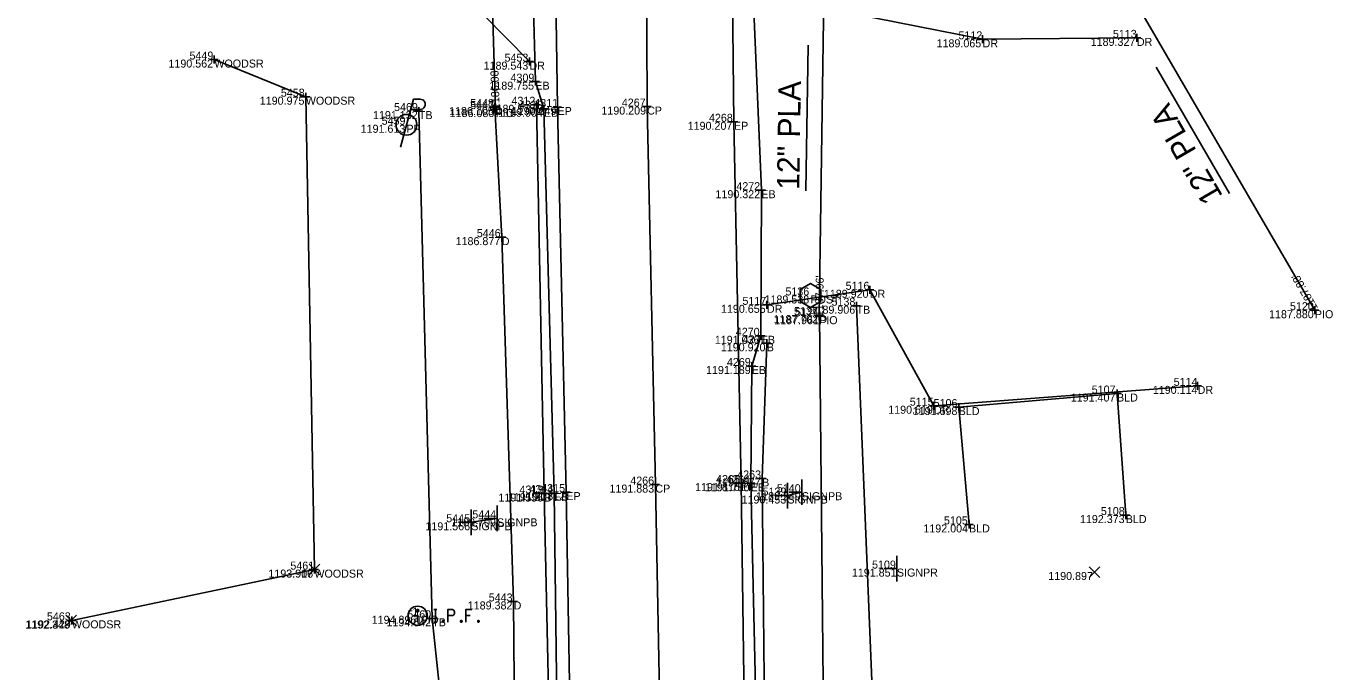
# Model space of a CAD drawing. Extents: x 2044996 to 2050343, y 455232 to 458054.
# Drawn here: x 2047536.8 to 2047700.1, y 457783.9 to 457864.6 of the extents above; entities that cross this region are included whole.
import ezdxf

# ---------------------------------------------------------------- set-up
doc = ezdxf.new("R2010")
doc.units = 0
for name, color, linetype in [('BD_X_Building', 7, 'Continuous'), ('Default', 7, 'Continuous'), ('DR_X_Ditch', 7, 'Continuous'), ('DR_X_Elev_Flow', 7, 'Continuous'), ('DR_X_Storm_Sewer', 7, 'Continuous'), ('DR_X_Text', 7, 'Continuous'), ('DT_X_Contour_Minor', 7, 'Continuous'), ('DT_X_Contour_Text', 7, 'Continuous'), ('DT_X_Spot_Elev', 7, 'Continuous'), ('DT_X_Triangles', 7, 'Continuous'), ('DT_X_Void', 7, 'Continuous'), ('PV_X_COP', 7, 'Continuous'), ('PV_X_Driveway', 7, 'Continuous'), ('PV_X_EOP', 7, 'Continuous'), ('PV_X_Shoulder_Aggregate', 7, 'Continuous'), ('RD_X_Cells', 7, 'Continuous'), ('SC_Scratch1', 7, 'Continuous'), ('SN_X_Public', 7, 'Continuous'), ('SV_X_Break_Lines', 7, 'Continuous'), ('SV_X_Top_of_Bank', 7, 'Continuous'), ('UT_X_Electric_Cells', 7, 'Continuous'), ('VG_X_Tree_Line_Rt', 7, 'Continuous'), ('XS_X_Ground_Line', 7, 'Continuous')]:
    doc.layers.add(name, color=color, linetype=linetype)

msp = doc.modelspace()

# ---------------------------------------------------------------- linework, layer by layer
at = {"layer": 'BD_X_Building'}
msp.add_lwpolyline([(2047654.62, 457802.29), (2047653.33, 457816.96), (2047673.11, 457818.65), (2047674.2, 457803.46)], dxfattribs=at)
at = {"layer": 'Default'}
for points in [[(2047631.93, 457805.9), (2047633.74, 457806.32)], [(2047595.67, 457803.05), (2047592.45, 457802.56)]]:
    msp.add_lwpolyline(points, dxfattribs=at)
at = {"layer": 'DR_X_Ditch'}
for points in [[(2047603.88, 457240.71), (2047604.35, 457290.98), (2047605.27, 457322.96), (2047604.86, 457368.19), (2047603.19, 457417.51), (2047602.95, 457459.42), (2047602.66, 457501.84), (2047602.14, 457544.04), (2047601.08, 457584.06), (2047599.69, 457624.96), (2047599.4, 457669.27), (2047598.07, 457715.09), (2047597.97, 457762.92), (2047597.74, 457792.66), (2047596.26, 457838.2), (2047595.41, 457854.46)], [(2047635.93, 457828.45), (2047636.46, 457778.33), (2047635.67, 457731.58), (2047635.87, 457688.92), (2047636.59, 457650.58), (2047637.14, 457615.31), (2047638.36, 457574.87), (2047638.82, 457526.07), (2047639.21, 457482.92), (2047639.9, 457443.66), (2047641.24, 457398.66), (2047642.28, 457344.51), (2047644.03, 457300.89), (2047646.18, 457262.24), (2047646.96, 457237.04), (2047650.76, 457191.22), (2047650.42, 457143.89), (2047649.26, 457104.81), (2047651.9, 457052.9), (2047656.34, 457022.85)]]:
    msp.add_lwpolyline(points, dxfattribs=at)
at = {"layer": 'DR_X_Elev_Flow'}
for p, q in [((2047594.99, 457854.21), (2047595.99, 457854.21)), ((2047595.49, 457854.71), (2047595.49, 457853.71)), ((2047595.49, 457854.21), (2047595.49, 457854.21)), ((2047697.33, 457829.07), (2047698.33, 457829.07)), ((2047697.83, 457829.57), (2047697.83, 457828.57)), ((2047697.83, 457829.07), (2047697.83, 457829.07)), ((2047635.4, 457828.32), (2047636.4, 457828.32)), ((2047635.9, 457828.82), (2047635.9, 457827.82)), ((2047635.9, 457828.32), (2047635.9, 457828.32))]:
    msp.add_line(p, q, dxfattribs=at)
at = {"layer": 'DR_X_Storm_Sewer'}
for p, q in [((2047595.49, 457854.21), (2047594.35, 457890.3)), ((2047635.9, 457828.32), (2047636.59, 457873.82)), ((2047697.83, 457829.07), (2047672.61, 457872.48))]:
    msp.add_line(p, q, dxfattribs=at)
at = {"layer": 'DR_X_Text'}
for p, q in [((2047634.51, 457862.21), (2047634.24, 457843.99)), ((2047677.99, 457859.43), (2047687.15, 457843.67))]:
    msp.add_line(p, q, dxfattribs=at)
at = {"layer": 'DT_X_Spot_Elev'}
for p, q in [((2047572.2, 457795.99), (2047573.54, 457797.32)), ((2047572.2, 457797.32), (2047573.54, 457795.99)), ((2047669.63, 457795.67), (2047670.97, 457797)), ((2047669.63, 457797), (2047670.97, 457795.67)), ((2047541.81, 457789.61), (2047543.14, 457790.94)), ((2047541.81, 457790.94), (2047543.14, 457789.61))]:
    msp.add_line(p, q, dxfattribs=at)
at = {"layer": 'DT_X_Void'}
for p, q in [((2047656.32, 457863.43), (2047656.32, 457862.43)), ((2047675.59, 457863.61), (2047675.59, 457862.61)), ((2047655.82, 457862.93), (2047656.82, 457862.93)), ((2047656.32, 457862.93), (2047656.32, 457862.93)), ((2047675.09, 457863.11), (2047676.09, 457863.11)), ((2047675.59, 457863.11), (2047675.59, 457863.11)), ((2047559.85, 457860.4), (2047560.85, 457860.4)), ((2047560.35, 457860.9), (2047560.35, 457859.9)), ((2047560.35, 457860.4), (2047560.35, 457860.4)), ((2047599.21, 457860.14), (2047600.21, 457860.14)), ((2047599.71, 457860.64), (2047599.71, 457859.64)), ((2047599.71, 457860.14), (2047599.71, 457860.14)), ((2047599.95, 457857.64), (2047600.95, 457857.64)), ((2047600.45, 457858.14), (2047600.45, 457857.14)), ((2047600.45, 457857.64), (2047600.45, 457857.64)), ((2047571.28, 457855.76), (2047572.28, 457855.76)), ((2047571.78, 457856.26), (2047571.78, 457855.26)), ((2047571.78, 457855.76), (2047571.78, 457855.76)), ((2047600.59, 457855.25), (2047600.59, 457854.25)), ((2047585.4, 457853.96), (2047586.4, 457853.96)), ((2047585.9, 457854.46), (2047585.9, 457853.46)), ((2047585.9, 457853.96), (2047585.9, 457853.96)), ((2047594.91, 457854.46), (2047595.91, 457854.46)), ((2047595.41, 457854.96), (2047595.41, 457853.96)), ((2047595.41, 457854.46), (2047595.41, 457854.46)), ((2047600.09, 457854.75), (2047601.09, 457854.75)), ((2047600.59, 457854.75), (2047600.59, 457854.75)), ((2047601.03, 457854.25), (2047602.03, 457854.25)), ((2047601.53, 457854.75), (2047601.53, 457853.75)), ((2047601.53, 457854.25), (2047601.53, 457854.25)), ((2047602.72, 457854.47), (2047603.72, 457854.47)), ((2047603.22, 457854.97), (2047603.22, 457853.97)), ((2047603.22, 457854.47), (2047603.22, 457854.47)), ((2047613.91, 457854.52), (2047614.91, 457854.52)), ((2047614.41, 457855.02), (2047614.41, 457854.02)), ((2047614.41, 457854.52), (2047614.41, 457854.52)), ((2047624.76, 457852.62), (2047625.76, 457852.62)), ((2047625.26, 457853.12), (2047625.26, 457852.12)), ((2047625.26, 457852.62), (2047625.26, 457852.62)), ((2047628.18, 457844.07), (2047629.18, 457844.07)), ((2047628.68, 457844.57), (2047628.68, 457843.57)), ((2047628.68, 457844.07), (2047628.68, 457844.07)), ((2047595.76, 457838.2), (2047596.76, 457838.2)), ((2047596.26, 457838.7), (2047596.26, 457837.7)), ((2047596.26, 457838.2), (2047596.26, 457838.2)), ((2047641.73, 457831.62), (2047642.73, 457831.62)), ((2047642.23, 457832.12), (2047642.23, 457831.12)), ((2047642.23, 457831.62), (2047642.23, 457831.62)), ((2047628.88, 457829.74), (2047629.88, 457829.74)), ((2047629.38, 457830.24), (2047629.38, 457829.24)), ((2047629.38, 457829.74), (2047629.38, 457829.74)), ((2047640.07, 457829.63), (2047641.07, 457829.63)), ((2047640.57, 457830.13), (2047640.57, 457829.13)), ((2047640.57, 457829.63), (2047640.57, 457829.63)), ((2047635.43, 457828.45), (2047636.43, 457828.45)), ((2047635.93, 457828.95), (2047635.93, 457827.95)), ((2047635.93, 457828.45), (2047635.93, 457828.45)), ((2047628.11, 457825.87), (2047629.11, 457825.87)), ((2047628.61, 457826.37), (2047628.61, 457825.37)), ((2047628.61, 457825.87), (2047628.61, 457825.87)), ((2047628.86, 457824.93), (2047629.86, 457824.93)), ((2047629.36, 457825.43), (2047629.36, 457824.43)), ((2047629.36, 457824.93), (2047629.36, 457824.93)), ((2047627.48, 457822.59), (2047627.48, 457821.59)), ((2047626.98, 457822.09), (2047627.98, 457822.09)), ((2047627.48, 457822.09), (2047627.48, 457822.09)), ((2047682.68, 457819.61), (2047683.68, 457819.61)), ((2047683.18, 457820.11), (2047683.18, 457819.11)), ((2047683.18, 457819.61), (2047683.18, 457819.61)), ((2047650.24, 457817.63), (2047650.24, 457816.63)), ((2047672.61, 457818.65), (2047673.61, 457818.65)), ((2047673.11, 457819.15), (2047673.11, 457818.15)), ((2047673.11, 457818.65), (2047673.11, 457818.65)), ((2047649.74, 457817.13), (2047650.74, 457817.13)), ((2047650.24, 457817.13), (2047650.24, 457817.13)), ((2047652.83, 457816.96), (2047653.83, 457816.96)), ((2047653.33, 457817.46), (2047653.33, 457816.46)), ((2047653.33, 457816.96), (2047653.33, 457816.96)), ((2047615.44, 457807.77), (2047615.44, 457806.77)), ((2047626.15, 457807.96), (2047626.15, 457806.96)), ((2047627.36, 457807.93), (2047627.36, 457806.93)), ((2047628.28, 457808.04), (2047629.28, 457808.04)), ((2047628.78, 457808.54), (2047628.78, 457807.54)), ((2047628.78, 457808.04), (2047628.78, 457808.04)), ((2047601.07, 457806.15), (2047602.07, 457806.15)), ((2047601.57, 457806.65), (2047601.57, 457805.65)), ((2047601.57, 457806.15), (2047601.57, 457806.15)), ((2047602.29, 457806.21), (2047603.29, 457806.21)), ((2047602.79, 457806.71), (2047602.79, 457805.71)), ((2047602.79, 457806.21), (2047602.79, 457806.21)), ((2047603.82, 457806.33), (2047604.82, 457806.33)), ((2047604.32, 457806.83), (2047604.32, 457805.83)), ((2047604.32, 457806.33), (2047604.32, 457806.33)), ((2047614.94, 457807.27), (2047615.94, 457807.27)), ((2047615.44, 457807.27), (2047615.44, 457807.27)), ((2047625.65, 457807.46), (2047626.65, 457807.46)), ((2047626.15, 457807.46), (2047626.15, 457807.46)), ((2047626.86, 457807.43), (2047627.86, 457807.43)), ((2047627.36, 457807.43), (2047627.36, 457807.43)), ((2047673.7, 457803.46), (2047674.7, 457803.46)), ((2047674.2, 457803.96), (2047674.2, 457802.96)), ((2047674.2, 457803.46), (2047674.2, 457803.46)), ((2047654.12, 457802.29), (2047655.12, 457802.29)), ((2047654.62, 457802.79), (2047654.62, 457801.79)), ((2047654.62, 457802.29), (2047654.62, 457802.29)), ((2047572.35, 457796.64), (2047573.35, 457796.64)), ((2047572.85, 457797.14), (2047572.85, 457796.14)), ((2047572.85, 457796.64), (2047572.85, 457796.64)), ((2047597.74, 457793.16), (2047597.74, 457792.16)), ((2047597.24, 457792.66), (2047598.24, 457792.66)), ((2047597.74, 457792.66), (2047597.74, 457792.66)), ((2047542.05, 457790.3), (2047543.05, 457790.3)), ((2047542.55, 457790.8), (2047542.55, 457789.8)), ((2047542.55, 457790.3), (2047542.55, 457790.3)), ((2047587.07, 457790.55), (2047588.07, 457790.55)), ((2047587.57, 457791.05), (2047587.57, 457790.05)), ((2047587.57, 457790.55), (2047587.57, 457790.55))]:
    msp.add_line(p, q, dxfattribs=at)
at = {"layer": 'PV_X_COP'}
msp.add_lwpolyline([(2047630.7, 457032.77), (2047629.57, 457079.46), (2047628.83, 457121.31), (2047627.83, 457168.37), (2047627.23, 457213.89), (2047626.35, 457261.41), (2047625.27, 457313.88), (2047624.14, 457367.69), (2047623.14, 457414.96), (2047622.16, 457463.48), (2047621.21, 457510.6), (2047620.34, 457561.9), (2047619.47, 457614.83), (2047618.33, 457662.23), (2047617.51, 457713.13), (2047616.39, 457759.38), (2047615.44, 457807.27), (2047614.41, 457854.52), (2047614.29, 457881.56), (2047613.16, 457931.14), (2047612.06, 457984.05), (2047611.48, 458032.26), (2047610.91, 458052.26)], dxfattribs=at)
at = {"layer": 'PV_X_Driveway'}
for points in [[(2047627.79, 457877.47), (2047637.26, 457866.68), (2047656.32, 457862.93), (2047675.59, 457863.11)], [(2047558.83, 457868.79), (2047583.02, 457867.78), (2047593.93, 457866.05), (2047599.71, 457860.14)], [(2047683.18, 457819.61), (2047650.24, 457817.13), (2047642.23, 457831.62), (2047629.38, 457829.74)]]:
    msp.add_lwpolyline(points, dxfattribs=at)
at = {"layer": 'PV_X_EOP'}
for p, q in [((2047602.71, 457891.25), (2047603.22, 457854.47)), ((2047625.26, 457852.62), (2047624.96, 457880.51)), ((2047603.22, 457854.47), (2047604.32, 457806.33)), ((2047626.15, 457807.46), (2047625.26, 457852.62)), ((2047604.32, 457806.33), (2047605.08, 457762.88)), ((2047626.87, 457758.46), (2047626.15, 457807.46))]:
    msp.add_line(p, q, dxfattribs=at)
at = {"layer": 'PV_X_Shoulder_Aggregate'}
for p, q in [((2047599.63, 457887.47), (2047600.45, 457857.64)), ((2047600.45, 457857.64), (2047601.53, 457854.25)), ((2047601.53, 457854.25), (2047602.79, 457806.21)), ((2047602.79, 457806.21), (2047603.37, 457762.41))]:
    msp.add_line(p, q, dxfattribs=at)
msp.add_lwpolyline([(2047636.93, 457312.89), (2047635.93, 457367.47), (2047634.97, 457414.6), (2047633.92, 457462.12), (2047633.13, 457509.72), (2047632.17, 457560.26), (2047631.16, 457614.81), (2047630.46, 457661.29), (2047629.4, 457713.73), (2047628.5, 457758.09), (2047627.36, 457807.43), (2047627.48, 457822.09), (2047628.61, 457825.87), (2047628.68, 457844.07), (2047627.2, 457879.15), (2047626.26, 457880.5), (2047625.13, 457929.52), (2047623.96, 457984.29), (2047622.9, 458032.45), (2047622.9, 458052.72)], dxfattribs=at)
at = {"layer": 'RD_X_Cells'}
msp.add_lwpolyline([(2047633.51, 457830.16), (2047634.81, 457829.41), (2047636.11, 457830.16), (2047636.11, 457831.66), (2047634.81, 457832.41), (2047633.51, 457831.66), (2047633.51, 457830.16)], dxfattribs=at)
at = {"layer": 'SN_X_Public'}
for p, q in [((2047633.74, 457807.92), (2047633.74, 457804.72)), ((2047631.93, 457807.5), (2047631.93, 457804.3)), ((2047633.74, 457806.32), (2047632.14, 457806.32)), ((2047595.67, 457804.65), (2047595.67, 457801.45)), ((2047631.93, 457805.9), (2047630.33, 457805.9)), ((2047592.45, 457804.16), (2047592.45, 457800.96)), ((2047595.67, 457803.05), (2047594.07, 457803.05)), ((2047592.45, 457802.56), (2047590.85, 457802.56)), ((2047645.61, 457798.37), (2047645.61, 457795.17)), ((2047645.61, 457796.77), (2047644.01, 457796.77))]:
    msp.add_line(p, q, dxfattribs=at)
at = {"layer": 'SV_X_Break_Lines'}
for points in [[(2047600.59, 457854.75), (2047601.57, 457806.15), (2047602.51, 457762.55), (2047603.42, 457715.8), (2047604.03, 457669.25), (2047604.95, 457623.23), (2047606.04, 457575.98), (2047606.89, 457528.52), (2047606.36, 457485.08), (2047608.62, 457438.46), (2047609.61, 457393.11), (2047610.32, 457343.26)], [(2047638.13, 457312.9), (2047637.8, 457367.1), (2047636.31, 457414.94), (2047635.39, 457462.19), (2047634.84, 457510.57), (2047633.75, 457560.46), (2047632.44, 457614.37), (2047631.64, 457661.27), (2047630.56, 457713.53), (2047629.28, 457758.04), (2047628.78, 457808.04), (2047629.36, 457824.93)]]:
    msp.add_lwpolyline(points, dxfattribs=at)
at = {"layer": 'SV_X_Top_of_Bank'}
for points in [[(2047602.07, 457232.89), (2047595.37, 457236.81), (2047596.56, 457240.43), (2047601.59, 457243.99), (2047601.86, 457291.34), (2047601.11, 457323.06), (2047599.87, 457367.88), (2047599.04, 457416.36), (2047598.26, 457460), (2047598.65, 457502.28), (2047597.03, 457543.46), (2047596.32, 457583.97), (2047595.27, 457626.15), (2047595.52, 457669.28), (2047593.7, 457715), (2047590.76, 457760.29), (2047587.57, 457790.55), (2047585.9, 457853.96)], [(2047640.57, 457829.63), (2047642.73, 457776.65), (2047644.22, 457735.31), (2047644.62, 457692.67), (2047644.93, 457653.27), (2047648.25, 457619.87), (2047649.32, 457574.48), (2047650.08, 457529.2), (2047650.6, 457480.31), (2047651.65, 457447.12), (2047652.29, 457398.02), (2047653.83, 457346.33), (2047654.34, 457298.99), (2047654.68, 457261.41), (2047656.79, 457189.89), (2047656.98, 457146.62), (2047657.59, 457104.22), (2047658.54, 457057.89), (2047659.73, 457026.44)]]:
    msp.add_lwpolyline(points, dxfattribs=at)
at = {"layer": 'UT_X_Electric_Cells'}
for p, q in [((2047585.21, 457855.45), (2047583.6, 457849.45)), ((2047585.21, 457855.45), (2047586.06, 457855.45)), ((2047584.87, 457854.17), (2047586.06, 457854.17))]:
    msp.add_line(p, q, dxfattribs=at)
msp.add_circle((2047584.35, 457852.25), 1.3, dxfattribs=at)
msp.add_arc((2047586.07, 457854.81), 0.638, 268.8767, 91.1233, dxfattribs=at)
at = {"layer": 'VG_X_Tree_Line_Rt'}
msp.add_lwpolyline([(2047560.35, 457860.4), (2047571.78, 457855.76), (2047572.85, 457796.64), (2047542.55, 457790.3)], dxfattribs=at)
at = {"layer": 'XS_X_Ground_Line'}
msp.add_line((2047585.75, 457790.98), (2047585.75, 457790.1), dxfattribs=at)
for points in [[(2047587.78, 457791.67), (2047588.13, 457791.67)], [(2047587.96, 457790.07), (2047587.96, 457791.67)], [(2047589.52, 457790.07), (2047589.52, 457791.67), (2047590.05, 457791.67), (2047590.11, 457791.65), (2047590.18, 457791.63), (2047590.22, 457791.6), (2047590.25, 457791.58), (2047590.3, 457791.52), (2047590.33, 457791.45), (2047590.35, 457791.35), (2047590.35, 457791.2), (2047590.34, 457791.15), (2047590.32, 457791.08), (2047590.27, 457790.99), (2047590.23, 457790.95), (2047590.2, 457790.92), (2047590.14, 457790.9), (2047590.05, 457790.89), (2047589.52, 457790.89)], [(2047592.53, 457791.67), (2047591.77, 457791.67), (2047591.77, 457790.07)], [(2047587.78, 457790.07), (2047588.13, 457790.07)], [(2047588.92, 457790.28), (2047588.97, 457790.28), (2047589.01, 457790.26), (2047589.04, 457790.21), (2047589.04, 457790.14), (2047589.01, 457790.09), (2047588.97, 457790.07), (2047588.92, 457790.07), (2047588.88, 457790.09), (2047588.85, 457790.14), (2047588.85, 457790.21), (2047588.88, 457790.26), (2047588.92, 457790.28)], [(2047591.17, 457790.28), (2047591.22, 457790.28), (2047591.25, 457790.26), (2047591.29, 457790.21), (2047591.29, 457790.14), (2047591.25, 457790.09), (2047591.22, 457790.07), (2047591.17, 457790.07), (2047591.13, 457790.09), (2047591.1, 457790.14), (2047591.1, 457790.21), (2047591.13, 457790.26), (2047591.17, 457790.28)], [(2047591.77, 457790.89), (2047592.31, 457790.89)], [(2047593.32, 457790.28), (2047593.37, 457790.28), (2047593.4, 457790.26), (2047593.44, 457790.21), (2047593.44, 457790.14), (2047593.4, 457790.09), (2047593.37, 457790.07), (2047593.32, 457790.07), (2047593.28, 457790.09), (2047593.25, 457790.14), (2047593.25, 457790.21), (2047593.28, 457790.26), (2047593.32, 457790.28)]]:
    msp.add_lwpolyline(points, dxfattribs=at)
for centre, radius in [((2047585.75, 457790.87), 1.2), ((2047585.75, 457791.52), 0.16)]:
    msp.add_circle(centre, radius, dxfattribs=at)

# ---------------------------------------------------------------- texts
at = {"layer": 'DR_X_Text'}
for rotation, p in [(89.1413, (2047633.42, 457844.1)), (120.1644, (2047686.39, 457843.34))]:
    msp.add_text('12" PLA', height=2.8, rotation=rotation, dxfattribs=at).set_placement(p)
at = {"layer": 'DT_X_Contour_Minor'}
for s, p in [('1189.065', (2047650.57, 457861.93)), ('1189.327', (2047669.82, 457862.11)), ('1190.562', (2047554.62, 457859.4)), ('1189.543', (2047593.99, 457859.14)), ('1189.755', (2047594.71, 457856.64)), ('1190.975', (2047566.03, 457854.76)), ('1191.132', (2047580.17, 457852.96)), ('1186.105', (2047589.67, 457853.46)), ('1186.080', (2047589.75, 457853.21)), ('1189.578', (2047594.86, 457853.75)), ('1189.904', (2047595.82, 457853.25)), ('1190.049', (2047597.5, 457853.47)), ('1190.209', (2047608.7, 457853.52)), ('1191.613', (2047578.63, 457851.25)), ('1190.207', (2047619.48, 457851.62)), ('1190.322', (2047622.95, 457843.07)), ('1186.877', (2047590.49, 457837.2)), ('1189.538', (2047629.08, 457829.91)), ('1189.920', (2047636.49, 457830.62)), ('1190.655', (2047623.64, 457828.74)), ('1189.906', (2047634.83, 457828.63)), ('1187.880', (2047692.1, 457828.07)), ('1187.702', (2047630.2, 457827.45)), ('1187.961', (2047630.29, 457827.32)), ('1191.036', (2047622.87, 457824.87)), ('1190.920', (2047623.62, 457823.93)), ('1191.189', (2047621.77, 457821.09)), ('1190.114', (2047677.58, 457818.61)), ('1191.407', (2047667.33, 457817.65)), ('1190.619', (2047644.53, 457816.13)), ('1191.698', (2047647.59, 457815.96)), ('1191.577', (2047623, 457807.04)), ('1191.556', (2047595.84, 457805.15)), ('1191.807', (2047597.02, 457805.21)), ('1191.812', (2047598.59, 457805.33)), ('1191.883', (2047609.71, 457806.27)), ('1191.816', (2047620.41, 457806.46)), ('1191.780', (2047621.63, 457806.43)), ('1189.249', (2047628.03, 457805.32)), ('1190.453', (2047626.21, 457804.9)), ('1189.709', (2047589.95, 457802.05)), ('1192.373', (2047668.48, 457802.46)), ('1191.566', (2047586.72, 457801.56)), ('1192.004', (2047648.92, 457801.29)), ('1193.917', (2047567.1, 457795.65)), ('1193.906', (2047567.11, 457795.64)), ('1191.851', (2047639.99, 457795.77)), ('1190.897', (2047664.52, 457795.34)), ('1189.382', (2047592.01, 457791.66)), ('1192.348', (2047536.74, 457789.27)), ('1192.429', (2047536.84, 457789.3)), ('1194.896', (2047580.01, 457789.87)), ('1194.642', (2047581.85, 457789.55))]:
    msp.add_text(s, height=1, dxfattribs=at).set_placement(p)
at = {"layer": 'DT_X_Contour_Text'}
for s, p in [('DR', (2047656.32, 457861.93)), ('DR', (2047675.59, 457862.11)), ('WOODSR', (2047560.35, 457859.4)), ('DR', (2047599.71, 457859.14)), ('EB', (2047600.45, 457856.64)), ('WOODSR', (2047571.78, 457854.76)), ('TB', (2047585.9, 457852.96)), ('D', (2047595.41, 457853.46)), ('PIO', (2047595.49, 457853.21)), ('B', (2047600.59, 457853.75)), ('EB', (2047601.53, 457853.25)), ('EP', (2047603.22, 457853.47)), ('CP', (2047614.41, 457853.52)), ('PP', (2047584.35, 457851.25)), ('EP', (2047625.26, 457851.62)), ('EB', (2047628.68, 457843.07)), ('D', (2047596.26, 457837.2)), ('POST', (2047634.81, 457829.91)), ('DR', (2047642.23, 457830.62)), ('DR', (2047629.38, 457828.74)), ('TB', (2047640.57, 457828.63)), ('PIO', (2047697.83, 457828.07)), ('PIO', (2047635.9, 457827.32)), ('D', (2047635.93, 457827.45)), ('EB', (2047628.61, 457824.87)), ('B', (2047629.36, 457823.93)), ('EB', (2047627.48, 457821.09)), ('DR', (2047683.18, 457818.61)), ('BLD', (2047673.11, 457817.65)), ('DR', (2047650.24, 457816.13)), ('BLD', (2047653.33, 457815.96)), ('B', (2047628.78, 457807.04)), ('B', (2047601.57, 457805.15)), ('EB', (2047602.79, 457805.21)), ('EP', (2047604.32, 457805.33)), ('CP', (2047615.44, 457806.27)), ('EP', (2047626.15, 457806.46)), ('EB', (2047627.36, 457806.43)), ('SIGNPB', (2047633.74, 457805.32)), ('SIGNPB', (2047631.93, 457804.9)), ('SIGNPB', (2047595.67, 457802.05)), ('BLD', (2047674.2, 457802.46)), ('SIGNPB', (2047592.45, 457801.56)), ('BLD', (2047654.62, 457801.29)), ('WOODSR', (2047572.85, 457795.64)), ('SIGNPR', (2047645.61, 457795.77)), ('D', (2047597.74, 457791.66)), ('WOODSR', (2047542.55, 457789.3)), ('IPID', (2047585.75, 457789.87)), ('TB', (2047587.57, 457789.55))]:
    msp.add_text(s, height=1, dxfattribs=at).set_placement(p)
at = {"layer": 'DT_X_Triangles'}
for s, p in [('5112', (2047653.3, 457862.93)), ('5113', (2047672.59, 457863.11)), ('5449', (2047557.25, 457860.4)), ('5453', (2047596.6, 457860.14)), ('4309', (2047597.35, 457857.64)), ('5458', (2047568.66, 457855.76)), ('5448', (2047592.3, 457854.46)), ('5447', (2047592.32, 457854.21)), ('4312', (2047597.47, 457854.75)), ('4310', (2047598.41, 457854.25)), ('4311', (2047600.32, 457854.47)), ('4267', (2047611.25, 457854.52)), ('5469', (2047582.8, 457853.96)), ('4268', (2047622.14, 457852.62)), ('5459', (2047581.25, 457852.25)), ('4272', (2047625.56, 457844.07)), ('5446', (2047593.14, 457838.2)), ('5116', (2047639.21, 457831.62)), ('5117', (2047626.32, 457829.74)), ('5136', (2047631.69, 457830.91)), ('5138', (2047637.45, 457829.63)), ('5137', (2047632.76, 457828.45)), ('5121', (2047632.9, 457828.32)), ('5120', (2047694.71, 457829.07)), ('4270', (2047625.49, 457825.87)), ('4271', (2047626.36, 457824.93)), ('4269', (2047624.38, 457822.09)), ('5107', (2047669.95, 457818.65)), ('5114', (2047680.19, 457819.61)), ('5115', (2047647.22, 457817.13)), ('5106', (2047650.2, 457816.96)), ('4266', (2047612.31, 457807.27)), ('4265', (2047623.02, 457807.46)), ('4264', (2047624.27, 457807.43)), ('4263', (2047625.67, 457808.04)), ('4313', (2047598.47, 457806.15)), ('4314', (2047599.7, 457806.21)), ('4315', (2047601.19, 457806.33)), ('5139', (2047628.83, 457805.9)), ('5140', (2047630.62, 457806.32)), ('5445', (2047589.32, 457802.56)), ('5444', (2047592.58, 457803.05)), ('5105', (2047651.49, 457802.29)), ('5108', (2047671.09, 457803.46)), ('5461', (2047569.85, 457796.64)), ('5109', (2047642.51, 457796.77)), ('5443', (2047594.63, 457792.66)), ('5460', (2047584.46, 457790.55)), ('1', (2047585.08, 457790.87)), ('5463', (2047539.44, 457790.3))]:
    msp.add_text(s, height=1, dxfattribs=at).set_placement(p)
at = {"layer": 'SC_Scratch1'}
for s, rotation, p in [("1186.08'", 91.7999, (2047595.99, 457854.22)), ("1187.96'", 89.1413, (2047636.4, 457828.31)), ("1187.88'", 120.1644, (2047698.26, 457829.33))]:
    msp.add_text(s, height=1, rotation=rotation, dxfattribs=at).set_placement(p)

doc.saveas('drawing.dxf')
